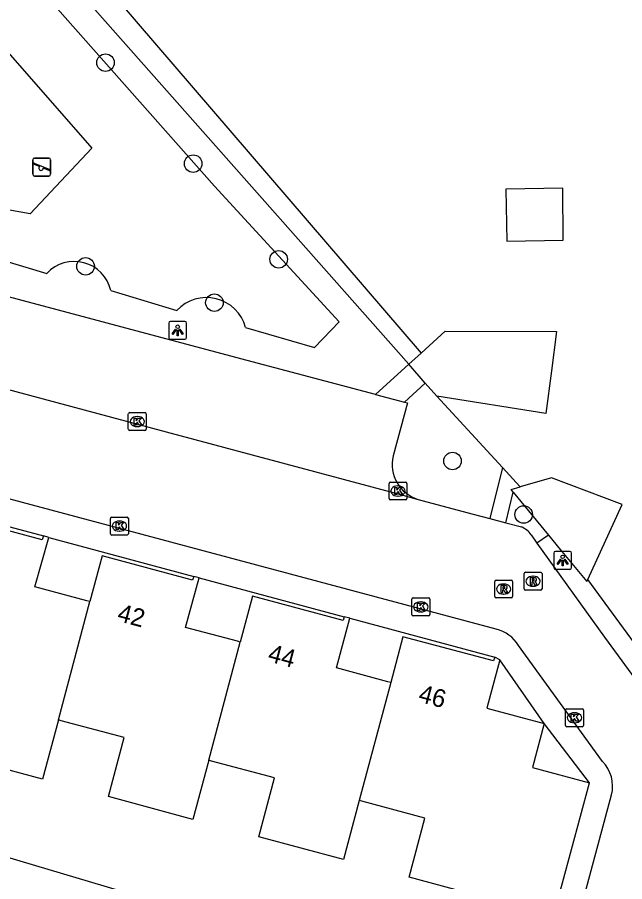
# Model space of a CAD drawing. Extents: x 162990 to 165007, y 383433 to 384336.
# Drawn here: x 163623.33 to 163657.21, y 383919.55 to 383967.74 of the extents above; entities that cross this region are included whole.
import ezdxf

# ---------------------------------------------------------------- set-up
doc = ezdxf.new("R2010")
doc.units = 0
for name, color, linetype in [('IMGEO_Boom', 7, 'Continuous'), ('IMGEO_Geluidsscherm', 7, 'Continuous'), ('IMGEO_Grasland_overig', 7, 'Continuous'), ('IMGEO_Groenvoorziening', 7, 'Continuous'), ('IMGEO_Hek', 7, 'Continuous'), ('IMGEO_Kolk', 7, 'Continuous'), ('IMGEO_Lichtpunt', 7, 'Continuous'), ('IMGEO_Pand', 7, 'Continuous'), ('IMGEO_Pand_nummerreeks', 7, 'Continuous'), ('IMGEO_Parkeervlak_open', 7, 'Continuous'), ('IMGEO_Rijbaan_lokaal_open', 7, 'Continuous'), ('IMGEO_Rioolput', 7, 'Continuous'), ('IMGEO_Speelvoorziening', 7, 'Continuous'), ('IMGEO_Voetpad_open', 7, 'Continuous')]:
    doc.layers.add(name, color=color, linetype=linetype)

msp = doc.modelspace()

# ---------------------------------------------------------------- linework, layer by layer
at = {"layer": 'IMGEO_Boom'}
for centre in [(163628.255, 383965.213), (163633.14, 383959.585), (163637.91, 383954.25), (163627.141, 383953.859), (163634.327, 383951.832), (163647.609, 383943.003), (163651.576, 383940.019)]:
    msp.add_circle(centre, 0.489, dxfattribs=at)
at = {"layer": 'IMGEO_Geluidsscherm'}
msp.add_lwpolyline([(163555.79, 383937.222), (163564.646, 383935.431), (163579.692, 383931.881), (163589.465, 383929.727), (163599.072, 383927.517), (163605.168, 383926.118), (163613.02, 383923.823), (163634.587, 383917.404), (163655.721, 383911.082), (163672.29, 383906.041), (163680.003, 383903.652), (163680.457, 383903.531)], dxfattribs=at)
at = {"layer": 'IMGEO_Grasland_overig'}
for points in [[(163626.789, 383971.233), (163645.85, 383949.02)], [(163625.646, 383970.458), (163645.161, 383948.398)], [(163443.216, 383956.832), (163466.917, 383952.997), (163487.883, 383949.526), (163505.529, 383947.116), (163506.203, 383946.946), (163536.04, 383941.212), (163554.665, 383937.466), (163555.79, 383937.222), (163564.646, 383935.431), (163579.692, 383931.881), (163589.465, 383929.727), (163599.072, 383927.517), (163605.168, 383926.118), (163613.02, 383923.823), (163634.587, 383917.404), (163655.721, 383911.082), (163672.29, 383906.041), (163680.003, 383903.652)]]:
    msp.add_lwpolyline(points, dxfattribs=at)
at = {"layer": 'IMGEO_Groenvoorziening'}
for points in [[(163636.067, 383950.448), (163639.916, 383949.332), (163641.287, 383950.771), (163634.327, 383958.335), (163621.397, 383972.93), (163596.93, 383967.033), (163597.446, 383964.625)], [(163624.041, 383956.793), (163612.3, 383958.888), (163612.192, 383967.845), (163619.812, 383969.218), (163627.481, 383960.44), (163624.041, 383956.793)], [(163621.074, 383954.62), (163624.98, 383953.458)], [(163628.544, 383952.507), (163632.232, 383951.396)], [(163646.728, 383946.625), (163650.396, 383942.642)]]:
    msp.add_lwpolyline(points, dxfattribs=at)
for centre, radius, start, end in [((163626.514, 383952.051), 2.081, 12.6469, 137.4723), ((163633.887, 383949.86), 2.258, 15.0908, 137.1392)]:
    msp.add_arc(centre, radius, start, end, dxfattribs=at)
at = {"layer": 'IMGEO_Hek'}
msp.add_lwpolyline([(163626.789, 383971.233), (163645.85, 383949.02)], dxfattribs=at)
at = {"layer": 'IMGEO_Kolk'}
for p, q in [((163629.525, 383944.776), (163629.525, 383945.628)), ((163629.6, 383945.702), (163630.452, 383945.702)), ((163630.013, 383945.482), (163630.038, 383945.482)), ((163630.526, 383945.628), (163630.526, 383944.776)), ((163630.036, 383944.922), (163630.011, 383944.922)), ((163630.452, 383944.702), (163629.6, 383944.702)), ((163644.066, 383940.906), (163644.066, 383941.758)), ((163644.141, 383941.832), (163644.993, 383941.832)), ((163644.554, 383941.612), (163644.579, 383941.612)), ((163645.067, 383941.758), (163645.067, 383940.906)), ((163644.577, 383941.052), (163644.552, 383941.052)), ((163644.993, 383940.832), (163644.141, 383940.832)), ((163628.526, 383938.953), (163628.526, 383939.805)), ((163628.601, 383939.879), (163629.453, 383939.879)), ((163629.014, 383939.659), (163629.039, 383939.659)), ((163629.527, 383939.805), (163629.527, 383938.953)), ((163629.037, 383939.099), (163629.012, 383939.099)), ((163629.453, 383938.879), (163628.601, 383938.879)), ((163645.339, 383934.447), (163645.339, 383935.299)), ((163645.414, 383935.373), (163646.266, 383935.373)), ((163645.827, 383935.153), (163645.852, 383935.153)), ((163646.34, 383935.299), (163646.34, 383934.447)), ((163646.266, 383934.373), (163645.414, 383934.373)), ((163645.85, 383934.593), (163645.825, 383934.593)), ((163653.908, 383928.268), (163653.908, 383929.12)), ((163653.983, 383929.194), (163654.835, 383929.194)), ((163654.396, 383928.974), (163654.421, 383928.974)), ((163654.909, 383929.12), (163654.909, 383928.268)), ((163654.419, 383928.414), (163654.394, 383928.414)), ((163654.835, 383928.194), (163653.983, 383928.194))]:
    msp.add_line(p, q, dxfattribs=at)
for points in [[(163629.525, 383944.776), (163629.525, 383945.628)], [(163629.6, 383945.702), (163630.452, 383945.702)], [(163629.846, 383945.402), (163629.969, 383945.402), (163629.969, 383945.251), (163630.099, 383945.402), (163630.263, 383945.402), (163630.117, 383945.251), (163630.27, 383945.002), (163630.118, 383945.002), (163630.033, 383945.166), (163629.969, 383945.099), (163629.969, 383945.002), (163629.846, 383945.002), (163629.846, 383945.402)], [(163630.526, 383945.628), (163630.526, 383944.776)], [(163630.452, 383944.702), (163629.6, 383944.702)], [(163644.066, 383940.906), (163644.066, 383941.758)], [(163644.141, 383941.832), (163644.993, 383941.832)], [(163644.387, 383941.532), (163644.51, 383941.532), (163644.51, 383941.381), (163644.64, 383941.532), (163644.804, 383941.532), (163644.658, 383941.381), (163644.811, 383941.132), (163644.659, 383941.132), (163644.574, 383941.296), (163644.51, 383941.229), (163644.51, 383941.132), (163644.387, 383941.132), (163644.387, 383941.532)], [(163645.067, 383941.758), (163645.067, 383940.906)], [(163644.993, 383940.832), (163644.141, 383940.832)], [(163628.526, 383938.953), (163628.526, 383939.805)], [(163628.601, 383939.879), (163629.453, 383939.879)], [(163628.847, 383939.579), (163628.97, 383939.579), (163628.97, 383939.428), (163629.1, 383939.579), (163629.264, 383939.579), (163629.118, 383939.428), (163629.271, 383939.179), (163629.119, 383939.179), (163629.034, 383939.343), (163628.97, 383939.276), (163628.97, 383939.179), (163628.847, 383939.179), (163628.847, 383939.579)], [(163629.527, 383939.805), (163629.527, 383938.953)], [(163629.453, 383938.879), (163628.601, 383938.879)], [(163645.339, 383934.447), (163645.339, 383935.299)], [(163645.414, 383935.373), (163646.266, 383935.373)], [(163646.34, 383935.299), (163646.34, 383934.447)], [(163645.66, 383935.073), (163645.783, 383935.073), (163645.783, 383934.922), (163645.913, 383935.073), (163646.077, 383935.073), (163645.931, 383934.922), (163646.084, 383934.673), (163645.932, 383934.673), (163645.847, 383934.837), (163645.783, 383934.77), (163645.783, 383934.673), (163645.66, 383934.673), (163645.66, 383935.073)], [(163646.266, 383934.373), (163645.414, 383934.373)], [(163653.908, 383928.268), (163653.908, 383929.12)], [(163653.983, 383929.194), (163654.835, 383929.194)], [(163654.229, 383928.894), (163654.352, 383928.894), (163654.352, 383928.743), (163654.482, 383928.894), (163654.646, 383928.894), (163654.5, 383928.743), (163654.653, 383928.494), (163654.501, 383928.494), (163654.416, 383928.658), (163654.352, 383928.591), (163654.352, 383928.494), (163654.229, 383928.494), (163654.229, 383928.894)], [(163654.909, 383929.12), (163654.909, 383928.268)], [(163654.835, 383928.194), (163653.983, 383928.194)]]:
    msp.add_lwpolyline(points, dxfattribs=at)
for centre, start, end in [((163629.602, 383945.626), 91.552, 178.448), ((163629.602, 383945.626), 91.552, 178.448), ((163630.45, 383945.626), 1.552, 88.448), ((163630.45, 383945.626), 1.552, 88.448), ((163629.602, 383944.778), 181.552, 268.448), ((163629.602, 383944.778), 181.552, 268.448), ((163630.45, 383944.778), 271.552, 358.448), ((163630.45, 383944.778), 271.552, 358.448), ((163644.143, 383941.756), 91.552, 178.448), ((163644.143, 383941.756), 91.552, 178.448), ((163644.991, 383941.756), 1.552, 88.448), ((163644.991, 383941.756), 1.552, 88.448), ((163644.143, 383940.908), 181.552, 268.448), ((163644.143, 383940.908), 181.552, 268.448), ((163644.991, 383940.908), 271.552, 358.448), ((163644.991, 383940.908), 271.552, 358.448), ((163628.603, 383939.803), 91.552, 178.448), ((163628.603, 383939.803), 91.552, 178.448), ((163629.451, 383939.803), 1.552, 88.448), ((163629.451, 383939.803), 1.552, 88.448), ((163628.603, 383938.955), 181.552, 268.448), ((163628.603, 383938.955), 181.552, 268.448), ((163629.451, 383938.955), 271.552, 358.448), ((163629.451, 383938.955), 271.552, 358.448), ((163645.416, 383935.297), 91.552, 178.448), ((163645.416, 383935.297), 91.552, 178.448), ((163646.264, 383935.297), 1.552, 88.448), ((163646.264, 383935.297), 1.552, 88.448), ((163645.416, 383934.449), 181.552, 268.448), ((163645.416, 383934.449), 181.552, 268.448), ((163646.264, 383934.449), 271.552, 358.448), ((163646.264, 383934.449), 271.552, 358.448), ((163653.985, 383929.118), 91.552, 178.448), ((163653.985, 383929.118), 91.552, 178.448), ((163654.833, 383929.118), 1.552, 88.448), ((163654.833, 383929.118), 1.552, 88.448), ((163653.985, 383928.27), 181.552, 268.448), ((163653.985, 383928.27), 181.552, 268.448), ((163654.833, 383928.27), 271.552, 358.448), ((163654.833, 383928.27), 271.552, 358.448)]:
    msp.add_arc(centre, 0.0765, start, end, dxfattribs=at)
for centre, major_axis, ratio, start_param, end_param in [((163630.012, 383945.202), (-0.387, 0.002), 0.722429, 4.712389, 7.853982), ((163630.037, 383945.202), (-0.39, 0.002), 0.717154, 1.570796, 4.712389), ((163644.553, 383941.332), (-0.387, 0.002), 0.722429, 4.712389, 7.853982), ((163644.578, 383941.332), (-0.39, 0.002), 0.717154, 1.570796, 4.712389), ((163629.013, 383939.379), (-0.387, 0.002), 0.722429, 4.712389, 7.853982), ((163629.038, 383939.379), (-0.39, 0.002), 0.717154, 1.570796, 4.712389), ((163645.826, 383934.873), (-0.387, 0.002), 0.722429, 4.712389, 7.853982), ((163645.851, 383934.873), (-0.39, 0.002), 0.717154, 1.570796, 4.712389), ((163654.395, 383928.694), (-0.387, 0.002), 0.722429, 4.712389, 7.853982), ((163654.42, 383928.694), (-0.39, 0.002), 0.717154, 1.570796, 4.712389)]:
    msp.add_ellipse(centre, major_axis=major_axis, ratio=ratio, start_param=start_param, end_param=end_param, dxfattribs=at)
at = {"layer": 'IMGEO_Lichtpunt'}
for p, q in [((163631.779, 383950.691), (163631.779, 383949.884)), ((163631.779, 383950.691), (163631.779, 383949.884)), ((163632.681, 383950.786), (163631.873, 383950.786)), ((163632.681, 383950.786), (163631.873, 383950.786)), ((163632.775, 383949.884), (163632.775, 383950.691)), ((163632.775, 383949.884), (163632.775, 383950.691)), ((163631.873, 383949.79), (163632.681, 383949.79)), ((163631.873, 383949.79), (163632.681, 383949.79)), ((163653.25, 383937.867), (163653.25, 383937.06)), ((163653.25, 383937.867), (163653.25, 383937.06)), ((163654.152, 383937.962), (163653.344, 383937.962)), ((163654.152, 383937.962), (163653.344, 383937.962)), ((163654.246, 383937.06), (163654.246, 383937.867)), ((163654.246, 383937.06), (163654.246, 383937.867)), ((163653.344, 383936.966), (163654.152, 383936.966)), ((163653.344, 383936.966), (163654.152, 383936.966))]:
    msp.add_line(p, q, dxfattribs=at)
for points in [[(163632.153, 383950.355), (163632.192, 383950.327), (163632.004, 383950.065), (163631.966, 383950.092), (163632.153, 383950.355)], [(163632.255, 383950.307), (163632.302, 383950.307), (163632.302, 383949.985), (163632.255, 383949.985), (163632.255, 383950.307)], [(163632.365, 383950.327), (163632.403, 383950.354), (163632.59, 383950.092), (163632.551, 383950.064), (163632.365, 383950.327)], [(163653.624, 383937.531), (163653.663, 383937.503), (163653.475, 383937.241), (163653.437, 383937.268), (163653.624, 383937.531)], [(163653.726, 383937.483), (163653.773, 383937.483), (163653.773, 383937.161), (163653.726, 383937.161), (163653.726, 383937.483)], [(163653.836, 383937.503), (163653.874, 383937.53), (163654.061, 383937.268), (163654.022, 383937.24), (163653.836, 383937.503)]]:
    msp.add_lwpolyline(points, dxfattribs=at)
for centre in [(163632.278, 383950.489), (163653.749, 383937.665)]:
    msp.add_circle(centre, 0.0994, dxfattribs=at)
for centre, start, end in [((163631.873, 383950.691), 90, 180), ((163631.873, 383950.691), 90, 180), ((163632.681, 383950.691), 0, 90), ((163632.681, 383950.691), 0, 90), ((163631.873, 383949.884), 180, 270), ((163631.873, 383949.884), 180, 270), ((163632.681, 383949.884), 270, 0), ((163632.681, 383949.884), 270, 360), ((163653.344, 383937.867), 90, 180), ((163653.344, 383937.867), 90, 180), ((163654.152, 383937.867), 0, 90), ((163654.152, 383937.867), 0, 90), ((163653.344, 383937.06), 180, 270), ((163653.344, 383937.06), 180, 270), ((163654.152, 383937.06), 270, 0), ((163654.152, 383937.06), 270, 360)]:
    msp.add_arc(centre, 0.0946, start, end, dxfattribs=at)
at = {"layer": 'IMGEO_Pand'}
for points in [[(163653.771, 383955.314), (163653.753, 383958.218), (163650.573, 383958.158), (163650.628, 383955.254), (163653.771, 383955.314)], [(163645.85, 383949.02), (163647.205, 383950.244), (163653.415, 383950.229), (163653.122, 383948.03), (163652.805, 383945.653), (163646.728, 383946.625)], [(163645.161, 383948.398), (163645.85, 383949.02)], [(163646.09, 383947.347), (163645.161, 383948.398)], [(163646.728, 383946.625), (163646.09, 383947.347)], [(163655.156, 383936.406), (163657.071, 383940.58), (163653.125, 383942.063), (163651.385, 383941.562)], [(163650.987, 383941.275), (163650.872, 383941.415), (163651.385, 383941.562)], [(163650.987, 383941.275), (163652.965, 383938.873)], [(163624.788, 383938.825), (163624.72, 383938.612), (163619.67, 383939.96), (163618.992, 383937.409)], [(163627.378, 383935.164), (163627.217, 383935.207), (163624.318, 383935.986), (163625.089, 383938.741)], [(163625.089, 383938.741), (163624.788, 383938.825)], [(163652.965, 383938.873), (163653.62, 383938.078), (163655.099, 383936.282), (163655.156, 383936.406)], [(163633.173, 383936.569), (163633.113, 383936.354), (163628.057, 383937.715), (163627.378, 383935.164)], [(163635.771, 383932.912), (163635.615, 383932.954), (163632.721, 383933.728), (163633.48, 383936.485)], [(163633.48, 383936.485), (163633.173, 383936.569)], [(163625.624, 383928.567), (163627.378, 383935.164)], [(163641.567, 383934.32), (163641.499, 383934.108), (163636.454, 383935.462), (163635.771, 383932.912)], [(163644.16, 383930.659), (163644.006, 383930.701), (163641.13, 383931.476), (163641.878, 383934.236)], [(163641.878, 383934.236), (163641.567, 383934.32)], [(163649.958, 383932.065), (163649.9, 383931.859), (163644.843, 383933.211), (163644.16, 383930.659)], [(163634.006, 383926.321), (163635.771, 383932.912)], [(163650.253, 383931.917), (163649.521, 383929.222), (163652.71, 383928.376)], [(163650.253, 383931.917), (163649.958, 383932.065)], [(163625.624, 383928.567), (163624.746, 383925.272), (163620.03, 383926.538), (163620.914, 383929.831), (163617.398, 383930.782), (163617.242, 383930.824)], [(163644.16, 383930.659), (163642.4, 383924.081)], [(163634.006, 383926.321), (163633.124, 383923.028), (163628.41, 383924.295), (163629.295, 383927.588), (163625.786, 383928.523), (163625.624, 383928.567)], [(163652.71, 383928.376), (163652.069, 383925.927), (163655.256, 383925.07)], [(163642.4, 383924.081), (163641.519, 383920.786), (163636.802, 383922.049), (163637.684, 383925.343), (163634.164, 383926.279), (163634.006, 383926.321)], [(163653.247, 383917.636), (163655.256, 383925.07)], [(163653.247, 383917.636), (163645.188, 383919.799), (163646.071, 383923.092), (163642.556, 383924.039), (163642.4, 383924.081)]]:
    msp.add_lwpolyline(points, dxfattribs=at)
at = {"layer": 'IMGEO_Parkeervlak_open'}
for points in [[(163643.317, 383946.719), (163635.514, 383948.776), (163614.246, 383954.444), (163597.843, 383958.853)], [(163644.933, 383946.293), (163645.105, 383946.248), (163644.299, 383943.287)], [(163652.965, 383938.873), (163652.317, 383938.42)], [(163662.9, 383925.817), (163655.156, 383936.406)]]:
    msp.add_lwpolyline(points, dxfattribs=at)
msp.add_arc((163646.258, 383942.805), 2.017, 166.1857, 253.9141, dxfattribs=at)
at = {"layer": 'IMGEO_Rijbaan_lokaal_open'}
for points in [[(163596.338, 383954.095), (163598.503, 383953.515), (163613.036, 383949.618), (163631.635, 383944.624), (163644.707, 383941.132), (163645.699, 383940.867)], [(163650.042, 383933.629), (163616.922, 383942.467), (163602.315, 383946.365), (163591.682, 383949.215)], [(163645.699, 383940.867), (163648.69, 383940.057), (163649.686, 383939.794)], [(163649.686, 383939.794), (163650.575, 383939.559)], [(163650.575, 383939.559), (163651.448, 383939.329)], [(163651.994, 383938.891), (163652.317, 383938.42)], [(163652.317, 383938.42), (163656.091, 383933.18), (163661.213, 383926.178), (163662.881, 383925.747), (163662.9, 383925.817)], [(163655.97, 383926.257), (163651.279, 383932.718)], [(163654.667, 383917.689), (163656.482, 383924.392)]]:
    msp.add_lwpolyline(points, dxfattribs=at)
for centre, radius, start, end in [((163650.962, 383938.164), 1.262, 35.1609, 67.3661), ((163649.626, 383931.769), 1.906, 29.8582, 77.4016), ((163654.551, 383924.865), 1.988, 346.2419, 44.4606)]:
    msp.add_arc(centre, radius, start, end, dxfattribs=at)
at = {"layer": 'IMGEO_Rioolput'}
for p, q in [((163651.597, 383935.874), (163651.597, 383936.726)), ((163651.672, 383936.8), (163652.524, 383936.8)), ((163652.598, 383936.726), (163652.598, 383935.874)), ((163649.958, 383935.442), (163649.958, 383936.294)), ((163650.033, 383936.368), (163650.885, 383936.368)), ((163650.446, 383936.148), (163650.471, 383936.148)), ((163650.959, 383936.294), (163650.959, 383935.442)), ((163652.085, 383936.58), (163652.11, 383936.58)), ((163652.524, 383935.8), (163651.672, 383935.8)), ((163652.108, 383936.02), (163652.083, 383936.02)), ((163650.885, 383935.368), (163650.033, 383935.368)), ((163650.469, 383935.588), (163650.444, 383935.588))]:
    msp.add_line(p, q, dxfattribs=at)
for points in [[(163651.597, 383935.874), (163651.597, 383936.726)], [(163651.672, 383936.8), (163652.524, 383936.8)], [(163652.598, 383936.726), (163652.598, 383935.874)], [(163649.958, 383935.442), (163649.958, 383936.294)], [(163650.033, 383936.368), (163650.885, 383936.368)], [(163650.959, 383936.294), (163650.959, 383935.442)], [(163652.186, 383936.498), (163651.934, 383936.5), (163651.934, 383936.1)], [(163651.934, 383936.1), (163652.058, 383936.1), (163652.058, 383936.262), (163652.069, 383936.262)], [(163652.112, 383936.419), (163652.058, 383936.419), (163652.058, 383936.338)], [(163652.058, 383936.338), (163652.11, 383936.338)], [(163652.116, 383936.233), (163652.187, 383936.1), (163652.327, 383936.1), (163652.262, 383936.226)], [(163650.547, 383936.066), (163650.295, 383936.068), (163650.295, 383935.668)], [(163650.295, 383935.668), (163650.419, 383935.668), (163650.419, 383935.83), (163650.43, 383935.83)], [(163650.473, 383935.987), (163650.419, 383935.987), (163650.419, 383935.906)], [(163650.419, 383935.906), (163650.471, 383935.906)], [(163650.477, 383935.801), (163650.548, 383935.668), (163650.688, 383935.668), (163650.623, 383935.794)], [(163652.524, 383935.8), (163651.672, 383935.8)], [(163650.885, 383935.368), (163650.033, 383935.368)]]:
    msp.add_lwpolyline(points, dxfattribs=at)
for centre, radius, start, end in [((163651.674, 383936.724), 0.0765, 91.552, 178.448), ((163651.674, 383936.724), 0.0765, 91.552, 178.448), ((163652.522, 383936.724), 0.0765, 1.552, 88.448), ((163652.522, 383936.724), 0.0765, 1.552, 88.448), ((163650.035, 383936.292), 0.0765, 91.552, 178.448), ((163650.035, 383936.292), 0.0765, 91.552, 178.448), ((163650.883, 383936.292), 0.0765, 1.552, 88.448), ((163650.883, 383936.292), 0.0765, 1.552, 88.448), ((163652.068, 383936.209), 0.0533, 26.0293, 88.6989), ((163652.094, 383936.527), 0.19, 274.7715, 282.9687), ((163652.118, 383936.323), 0.0964, 77.0061, 93.1865), ((163652.132, 383936.38), 0.0378, 276.6634, 79.6772), ((163652.185, 383936.388), 0.109, 350.3612, 89.416), ((163652.183, 383936.388), 0.112, 277.5842, 350.9817), ((163652.167, 383936.173), 0.108, 29.5134, 73.7905), ((163650.429, 383935.777), 0.0533, 26.0293, 88.6989), ((163650.455, 383936.095), 0.19, 274.7715, 282.9687), ((163650.479, 383935.891), 0.0964, 77.0061, 93.1865), ((163650.493, 383935.948), 0.0378, 276.6634, 79.6772), ((163650.546, 383935.956), 0.109, 350.3612, 89.416), ((163650.544, 383935.956), 0.112, 277.5842, 350.9817), ((163650.528, 383935.741), 0.108, 29.5134, 73.7905), ((163651.674, 383935.876), 0.0765, 181.552, 268.448), ((163651.674, 383935.876), 0.0765, 181.552, 268.448), ((163652.522, 383935.876), 0.0765, 271.552, 358.448), ((163652.522, 383935.876), 0.0765, 271.552, 358.448), ((163650.035, 383935.444), 0.0765, 181.552, 268.448), ((163650.035, 383935.444), 0.0765, 181.552, 268.448), ((163650.883, 383935.444), 0.0765, 271.552, 358.448), ((163650.883, 383935.444), 0.0765, 271.552, 358.448)]:
    msp.add_arc(centre, radius, start, end, dxfattribs=at)
for centre, major_axis, ratio, start_param, end_param in [((163650.445, 383935.868), (-0.387, 0.002), 0.722429, 4.712389, 7.853982), ((163650.47, 383935.868), (-0.39, 0.002), 0.717154, 1.570796, 4.712389), ((163652.084, 383936.3), (-0.387, 0.002), 0.722429, 4.712389, 7.853982), ((163652.109, 383936.3), (-0.39, 0.002), 0.717154, 1.570796, 4.712389)]:
    msp.add_ellipse(centre, major_axis=major_axis, ratio=ratio, start_param=start_param, end_param=end_param, dxfattribs=at)
at = {"layer": 'IMGEO_Speelvoorziening'}
for p, q in [((163624.196, 383958.99), (163624.196, 383959.79)), ((163624.196, 383959.79), (163624.196, 383958.99)), ((163624.296, 383959.89), (163625.086, 383959.89)), ((163625.086, 383959.89), (163624.296, 383959.89)), ((163625.186, 383959.79), (163625.186, 383958.99)), ((163625.186, 383958.99), (163625.186, 383959.79)), ((163624.579, 383959.418), (163624.24, 383959.555)), ((163624.265, 383959.615), (163625.141, 383959.262)), ((163625.117, 383959.202), (163624.777, 383959.339)), ((163625.086, 383958.89), (163624.296, 383958.89)), ((163624.296, 383958.89), (163625.086, 383958.89))]:
    msp.add_line(p, q, dxfattribs=at)
for centre, radius, start, end in [((163624.296, 383959.79), 0.1, 90, 180), ((163624.296, 383959.79), 0.1, 90, 180), ((163625.086, 383959.79), 0.1, 0, 90), ((163625.086, 383959.79), 0.1, 360, 90), ((163624.253, 383959.585), 0.0327, 68.078, 248.078), ((163624.658, 383959.328), 0.12, 130.9928, 5.1632), ((163625.129, 383959.232), 0.0327, 248.078, 68.078), ((163624.296, 383958.99), 0.1, 180, 270), ((163624.296, 383958.99), 0.1, 180, 270), ((163625.086, 383958.99), 0.1, 270, 0), ((163625.086, 383958.99), 0.1, 270, 0)]:
    msp.add_arc(centre, radius, start, end, dxfattribs=at)
at = {"layer": 'IMGEO_Voetpad_open'}
for points in [[(163645.161, 383948.398), (163643.317, 383946.719)], [(163646.09, 383947.347), (163644.933, 383946.293)], [(163643.317, 383946.719), (163644.933, 383946.293)], [(163650.396, 383942.642), (163649.686, 383939.794)], [(163651.385, 383941.562), (163651.363, 383941.592), (163650.396, 383942.642)], [(163616.704, 383940.986), (163624.788, 383938.825)], [(163650.575, 383939.559), (163650.987, 383941.275)], [(163625.089, 383938.741), (163633.173, 383936.569)], [(163633.48, 383936.485), (163641.567, 383934.32)], [(163641.878, 383934.236), (163649.958, 383932.065)], [(163652.71, 383928.376), (163650.253, 383931.917)], [(163655.256, 383925.07), (163652.71, 383928.376)]]:
    msp.add_lwpolyline(points, dxfattribs=at)

# ---------------------------------------------------------------- texts
at = {"layer": 'IMGEO_Pand_nummerreeks'}
for s, rotation, p in [('42', 344.9369, (163628.854, 383934.104)), ('44', 344.9828, (163637.252, 383931.852)), ('46', 345.0343, (163645.649, 383929.6))]:
    msp.add_text(s, height=1, rotation=rotation, dxfattribs=at).set_placement(p)

doc.saveas('drawing.dxf')
